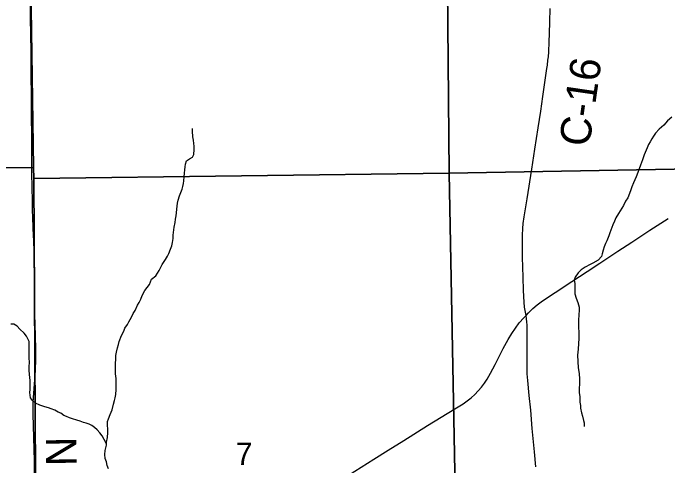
# Model space of a CAD drawing. Extents: x 0 to 34, y 0 to 22.
# Drawn here: x 3.608 to 4.826, y 16.821 to 17.663 of the extents above; entities that cross this region are included whole.
import ezdxf

# ---------------------------------------------------------------- set-up
doc = ezdxf.new("R2010")
doc.units = 0
for name, color, linetype in [('GM_X_County_Road', 7, 'Continuous'), ('GM_X_County_Road_Text', 7, 'Continuous'), ('GM_X_Minor_River', 7, 'Continuous'), ('GM_X_Section', 7, 'Continuous'), ('GM_X_Section_Text', 7, 'Continuous'), ('GM_X_State_Route', 7, 'Continuous')]:
    doc.layers.add(name, color=color, linetype=linetype)

msp = doc.modelspace()

# ---------------------------------------------------------------- linework, layer by layer
at = {"layer": 'GM_X_County_Road'}
for points in [[(3.6478, 16.7957), (3.6474, 16.8299), (3.6449, 16.9168), (3.6448, 16.9293), (3.645, 16.9387), (3.6456, 16.948), (3.6477, 16.9727), (3.6493, 16.9983), (3.6502, 17.0195), (3.6502, 17.0381), (3.6493, 17.0628), (3.6481, 17.1031), (3.6478, 17.1186), (3.6478, 17.1341), (3.6476, 17.1713), (3.6472, 17.2057), (3.6467, 17.2221), (3.6455, 17.2518), (3.645, 17.2614), (3.6448, 17.2694), (3.6446, 17.278), (3.6441, 17.3012), (3.6436, 17.3189), (3.6431, 17.3335), (3.643, 17.3459), (3.6429, 17.3584), (3.6429, 17.3835), (3.6425, 17.4366), (3.6422, 17.4697), (3.6419, 17.5107), (3.6415, 17.5468), (3.6412, 17.5914), (3.6404, 17.6536), (3.64, 17.6845)], [(4.5623, 17.1004), (4.5618, 17.1037), (4.5598, 17.116), (4.5589, 17.1253), (4.5579, 17.1471), (4.5573, 17.172), (4.556, 17.2092), (4.5556, 17.2341), (4.5557, 17.2497), (4.5564, 17.2622), (4.5572, 17.2715), (4.5589, 17.2838), (4.5645, 17.3176), (4.5733, 17.3728), (4.5787, 17.4097), (4.5851, 17.4496), (4.5898, 17.4804), (4.5939, 17.508), (4.6012, 17.5603), (4.6021, 17.5664), (4.6032, 17.5755), (4.6039, 17.5817), (4.6046, 17.5909), (4.6056, 17.6095), (4.6063, 17.625), (4.6069, 17.6467), (4.6071, 17.6716)], [(4.5805, 16.8188), (4.5781, 16.8467), (4.574, 16.89), (4.571, 16.9241), (4.5682, 16.9519), (4.5656, 16.9798), (4.5647, 16.9922), (4.5643, 17.0077), (4.5642, 17.0264), (4.5646, 17.073), (4.5645, 17.0823), (4.5641, 17.0884), (4.5634, 17.0945), (4.5623, 17.1004)]]:
    msp.add_lwpolyline(points, dxfattribs=at)
at = {"layer": 'GM_X_Minor_River'}
for points in [[(4.8335, 17.4693), (4.8259, 17.4624), (4.8187, 17.4548), (4.8103, 17.4469), (4.8035, 17.4396), (4.7993, 17.4343), (4.7962, 17.4294), (4.7932, 17.4233), (4.7905, 17.4184), (4.7875, 17.4127), (4.7822, 17.3993), (4.7792, 17.3902), (4.7773, 17.3849), (4.7754, 17.38), (4.7731, 17.3735), (4.7704, 17.3663), (4.7674, 17.3587), (4.7647, 17.3526), (4.7625, 17.3473), (4.759, 17.34), (4.7568, 17.3324), (4.7518, 17.3191), (4.7477, 17.313), (4.7435, 17.3051), (4.7378, 17.2952), (4.7344, 17.2902), (4.7294, 17.2819), (4.7271, 17.2762), (4.7241, 17.2689), (4.7203, 17.2594), (4.718, 17.2541), (4.7165, 17.2488), (4.7127, 17.2397), (4.7105, 17.2344), (4.7078, 17.2283), (4.7059, 17.2222), (4.704, 17.2153), (4.7025, 17.2104), (4.6964, 17.2036), (4.6869, 17.1979), (4.6819, 17.1956), (4.6724, 17.1906), (4.6652, 17.1857), (4.6594, 17.1796), (4.6537, 17.172), (4.6522, 17.1663), (4.6534, 17.1602), (4.6534, 17.1522), (4.6534, 17.1408), (4.6554, 17.1325), (4.6588, 17.1249)], [(3.9059, 17.25), (3.9063, 17.2549), (3.9078, 17.2648), (3.9093, 17.2732), (3.9101, 17.28), (3.9112, 17.2857), (3.912, 17.2918), (3.9123, 17.2983), (3.9131, 17.304), (3.9138, 17.3093), (3.915, 17.315), (3.9172, 17.3234), (3.9199, 17.3291), (3.9225, 17.3356), (3.9237, 17.3405), (3.9248, 17.3462), (3.9256, 17.3511), (3.9263, 17.3587), (3.9267, 17.3652), (3.9274, 17.3713), (3.9278, 17.377), (3.9285, 17.3819), (3.9304, 17.388), (3.9361, 17.3918), (3.9419, 17.3949), (3.9438, 17.4002), (3.9445, 17.4093), (3.9445, 17.4154), (3.9441, 17.4203), (3.9433, 17.4264), (3.9425, 17.4329), (3.9417, 17.4435), (3.9417, 17.4485)], [(3.7852, 16.815), (3.7829, 16.8215), (3.7814, 16.8284), (3.7791, 16.8344), (3.7787, 16.842), (3.7794, 16.8493), (3.7813, 16.8592), (3.7817, 16.8649), (3.7832, 16.8736), (3.7843, 16.8831), (3.7843, 16.8881), (3.7835, 16.8972), (3.7835, 16.9033), (3.785, 16.9082), (3.7884, 16.9162), (3.7922, 16.9249), (3.7949, 16.9356), (3.7964, 16.9424), (3.7975, 16.9474), (3.799, 16.9538), (3.7998, 16.9626), (3.7997, 16.9755), (3.7994, 16.9831), (3.7986, 16.9922), (3.7982, 17.0029), (3.7985, 17.0105), (3.7989, 17.0196), (3.7992, 17.0261), (3.8004, 17.0322), (3.8023, 17.0402), (3.8038, 17.0466), (3.8053, 17.0523), (3.8098, 17.0633), (3.814, 17.0713), (3.8159, 17.077), (3.8205, 17.0839), (3.8231, 17.0888), (3.8281, 17.0972), (3.8315, 17.104), (3.8349, 17.1097), (3.8391, 17.1196), (3.8421, 17.1249), (3.8452, 17.131), (3.8482, 17.1375), (3.8531, 17.147), (3.8615, 17.1584), (3.8653, 17.1679), (3.8733, 17.1743), (3.8794, 17.1842), (3.8851, 17.1953), (3.8916, 17.2048), (3.895, 17.2108), (3.8976, 17.2158), (3.9007, 17.2241), (3.9029, 17.2299), (3.9045, 17.2363), (3.9056, 17.2439), (3.9059, 17.25)], [(4.6588, 17.1249), (4.6615, 17.1157), (4.6611, 17.11), (4.6608, 17.1024), (4.66, 17.0914), (4.6601, 17.0804), (4.6605, 17.0671), (4.6605, 17.0579), (4.6601, 17.0484), (4.6594, 17.0378), (4.6583, 17.0264), (4.6587, 17.015), (4.6595, 17.0032), (4.661, 16.9925), (4.6618, 16.9819), (4.6618, 16.9731), (4.6615, 16.9644), (4.6615, 16.9564), (4.6623, 16.9499), (4.6623, 16.9446), (4.6627, 16.9393), (4.6635, 16.9332), (4.6639, 16.9279), (4.6654, 16.9191), (4.6673, 16.9134), (4.6696, 16.9054), (4.6708, 16.9005), (4.6708, 16.8937)], [(3.7815, 16.862), (3.7775, 16.8698), (3.7737, 16.8763), (3.7694, 16.882), (3.7645, 16.8877), (3.7595, 16.8923), (3.7545, 16.8957), (3.7492, 16.8983), (3.7438, 16.9002), (3.7389, 16.9014), (3.7324, 16.9037), (3.7263, 16.9056), (3.7186, 16.9082), (3.7125, 16.9102), (3.7072, 16.9124), (3.7022, 16.9147), (3.6968, 16.9185), (3.6919, 16.9208), (3.6854, 16.9242), (3.6789, 16.9269), (3.6735, 16.9284), (3.6671, 16.9303), (3.6575, 16.9334), (3.6495, 16.9372), (3.6437, 16.9421), (3.6403, 16.9475), (3.6391, 16.957), (3.6395, 16.9627), (3.6395, 16.9695), (3.6398, 16.979), (3.6391, 16.9855), (3.6383, 16.9904), (3.6375, 16.9992), (3.6379, 17.0049), (3.6382, 17.0136), (3.6378, 17.0208), (3.6374, 17.0292), (3.6374, 17.0345), (3.6378, 17.0421), (3.6378, 17.0471), (3.6374, 17.052), (3.6351, 17.057), (3.6324, 17.0619), (3.6286, 17.0676), (3.6205, 17.0752), (3.6152, 17.0806), (3.6091, 17.0844), (3.6037, 17.0844)]]:
    msp.add_lwpolyline(points, dxfattribs=at)
at = {"layer": 'GM_X_Section'}
for points in [[(4.4738, 18.4018), (5.4223, 18.414), (5.4312, 17.3835), (4.419, 17.3654), (4.4097, 18.4011)], [(2.6434, 18.3786), (3.6306, 18.3893), (3.6458, 17.376), (2.6299, 17.3724), (2.6253, 18.3786)], [(3.6306, 18.3893), (4.4097, 18.4011), (4.419, 17.3654), (3.6462, 17.3555), (3.6458, 17.376)], [(4.419, 17.3654), (5.4312, 17.3835), (5.4444, 16.3706), (5.3035, 16.3654), (4.4387, 16.3528)], [(2.6299, 17.3724), (3.6458, 17.376), (3.6462, 17.3555), (3.6522, 16.3668), (3.3278, 16.3702), (3.1951, 16.3831), (2.6357, 16.367)], [(3.6462, 17.3555), (4.419, 17.3654), (4.4387, 16.3528), (3.6534, 16.349), (3.6522, 16.3668)]]:
    msp.add_lwpolyline(points, close=True, dxfattribs=at)
at = {"layer": 'GM_X_State_Route'}
msp.add_lwpolyline([(4.2319, 16.8035), (4.2791, 16.8329), (4.3059, 16.8498), (4.3348, 16.8678), (4.3791, 16.8957), (4.4299, 16.9268), (4.4452, 16.9363), (4.4528, 16.9416), (4.46, 16.9473), (4.4669, 16.9535), (4.4733, 16.9601), (4.4793, 16.9671), (4.4849, 16.9745), (4.4899, 16.9822), (4.4962, 16.9929), (4.5049, 17.0092), (4.5201, 17.0392), (4.5293, 17.0561), (4.5359, 17.067), (4.5426, 17.0772), (4.5498, 17.087), (4.5584, 17.0963), (4.5623, 17.1004), (4.567, 17.1054), (4.5753, 17.1138), (4.5829, 17.1202), (4.593, 17.1279), (4.6165, 17.1434), (4.6473, 17.1639), (4.6759, 17.1825), (4.6994, 17.1978), (4.7332, 17.2199), (4.7592, 17.2368), (4.7929, 17.259), (4.8267, 17.2809)], dxfattribs=at)

# ---------------------------------------------------------------- texts
at = {"layer": 'GM_X_County_Road_Text'}
for s, height, rotation, p in [('C-16', 0.05682, 81.8223, (4.6798, 17.4127)), ('N', 0.0568, 270.8379, (3.6686, 16.8745))]:
    msp.add_text(s, height=height, rotation=rotation, dxfattribs=at).set_placement(p)
at = {"layer": 'GM_X_Section_Text'}
msp.add_text('7', height=0.0419, rotation=0, dxfattribs=at).set_placement((4.0221, 16.8223))

doc.saveas('drawing.dxf')
